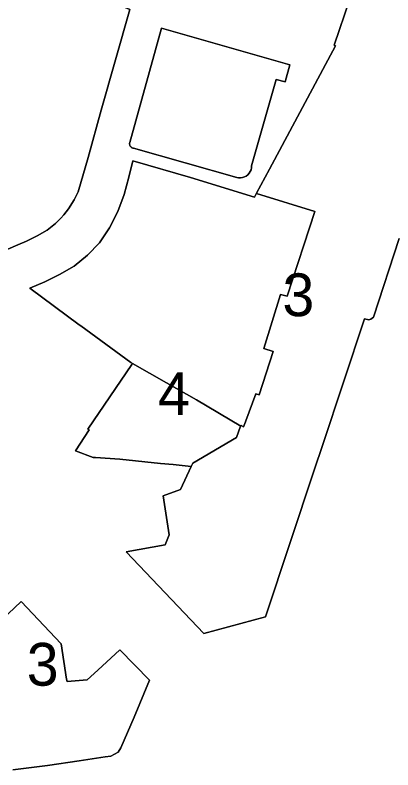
# Model space of a CAD drawing. Extents: x 598968 to 613553, y 4409678 to 4430833.
# Drawn here: x 608676.3 to 608782.2, y 4415668.7 to 4415880.5 of the extents above; entities that cross this region are included whole.
import ezdxf

# ---------------------------------------------------------------- set-up
doc = ezdxf.new("R2010")
doc.units = 0
for name, color, linetype in [('1', 7, 'Continuous'), ("ZONA 3. ILLES  D'EDIFICIS ENTRE MITGERES. EIXAMPLE.", 7, 'Continuous'), ('ZONA 4. CASES UNIFAMILIRAS AÏLLADES EN PARCEL.LES', 7, 'Continuous')]:
    doc.layers.add(name, color=color, linetype=linetype)

msp = doc.modelspace()

# ---------------------------------------------------------------- linework, layer by layer
at = {"layer": '1'}
for points in [[(608665.6671, 4415901.5846), (608685.7511, 4415892.1019), (608687.5781, 4415891.2393), (608708.4875, 4415882.0646), (608700.4769, 4415853.8357), (608696.8316, 4415840.5531), (608693.967, 4415830.9559), (608692.8471, 4415828.6759), (608691.2766, 4415826.1275), (608689.9771, 4415824.4759), (608689.1371, 4415823.5159), (608687.6621, 4415822.0085), (608685.3272, 4415820.1358), (608682.4791, 4415818.601), (608679.4873, 4415817.1158), (608677.0973, 4415816.0357), (608674.2812, 4415814.8108)], [(608674.2812, 4415814.8108), (608677.0973, 4415816.0357), (608679.4873, 4415817.1158), (608682.4791, 4415818.601), (608685.3272, 4415820.1358), (608687.6621, 4415822.0085), (608689.1371, 4415823.5159), (608689.9771, 4415824.4759), (608691.2766, 4415826.1275), (608692.8471, 4415828.6759), (608693.967, 4415830.9559), (608696.8316, 4415840.5531), (608700.4769, 4415853.8357), (608708.4875, 4415882.0646), (608687.5781, 4415891.2393), (608685.7511, 4415892.1019), (608665.6671, 4415901.5846)], [(608784.0394, 4415817.8481), (608776.7962, 4415795.7978), (608776.0162, 4415795.1628), (608775.4562, 4415795.0278), (608774.2862, 4415795.3177), (608762.4865, 4415759.728), (608760.2965, 4415753.118), (608746.5568, 4415711.7083), (608729.1804, 4415706.969), (608707.4372, 4415729.8974), (608718.4171, 4415731.8376), (608719.477, 4415734.6976), (608717.857, 4415745.5974), (608722.637, 4415747.3874), (608725.6469, 4415753.8374), (608720.607, 4415754.3773), (608717.03, 4415754.7409), (608705.6571, 4415755.897), (608698.8289, 4415756.3612), (608698.1572, 4415756.4069), (608693.206, 4415758.2991), (608697.0451, 4415764.139), (608696.6672, 4415764.3167), (608708.987, 4415782.4767), (608709.1674, 4415782.795), (608708.801, 4415783.0027), (608708.7968, 4415783.0051), (608694.7068, 4415793.3312), (608694.2728, 4415793.6492), (608680.3973, 4415803.8809), (608684.6014, 4415805.6813), (608688.7072, 4415807.696), (608692.8761, 4415810.1175), (608696.645, 4415813.1242), (608699.932, 4415816.6511), (608702.7673, 4415820.8825), (608705.1066, 4415825.407), (608706.9201, 4415830.1667), (608708.1845, 4415835.1008), (608709.303, 4415839.6027), (608725.5287, 4415834.9352), (608743.4712, 4415829.4286), (608743.9875, 4415830.5593), (608744.0068, 4415830.5533), (608747.6016, 4415837.2559), (608766.1502, 4415871.9266), (608765.7528, 4415872.0705), (608770.206, 4415885.1265)], [(608668.766, 4415707.2863), (608677.9789, 4415716.0018), (608689.1975, 4415704.1274), (608690.7464, 4415694.2089), (608690.8575, 4415693.4976), (608696.4874, 4415693.9877), (608699.4574, 4415696.7377), (608705.6247, 4415702.4199), (608713.9672, 4415693.928), (608709.6773, 4415683.528), (608705.9674, 4415674.9031), (608705.1571, 4415673.6697), (608703.1374, 4415672.5681), (608701.5468, 4415672.4145), (608694.2775, 4415671.2879), (608685.3576, 4415669.9578), (608678.6577, 4415669.1077), (608675.6878, 4415668.7176)]]:
    msp.add_lwpolyline(points, dxfattribs=at)
for points in [[(608709.4768, 4415843.176), (608709.2696, 4415843.2285), (608709.0741, 4415843.3149), (608708.8958, 4415843.4327), (608708.7396, 4415843.5786), (608708.61, 4415843.7486), (608708.5106, 4415843.9377), (608708.4443, 4415844.1408), (608708.4127, 4415844.3522), (608708.417, 4415844.5659), (608708.4568, 4415844.7759), (608717.3892, 4415876.872), (608753.3367, 4415866.6065), (608752.0263, 4415861.8065), (608749.5363, 4415862.4965), (608742.6165, 4415838.2266), (608742.5856, 4415837.6675), (608742.4603, 4415837.1217), (608742.244, 4415836.6051), (608741.9432, 4415836.1328), (608741.5665, 4415835.7184), (608741.1249, 4415835.374), (608740.6313, 4415835.1096), (608740.0999, 4415834.9329), (608739.5462, 4415834.849), (608738.9863, 4415834.8603), (608738.4365, 4415834.9666)], [(608753.3367, 4415866.6065), (608717.3892, 4415876.872), (608708.4568, 4415844.7759), (608708.417, 4415844.5659), (608708.4127, 4415844.3522), (608708.4443, 4415844.1408), (608708.5106, 4415843.9377), (608708.61, 4415843.7486), (608708.7396, 4415843.5786), (608708.8958, 4415843.4327), (608709.0741, 4415843.3149), (608709.2696, 4415843.2285), (608709.4768, 4415843.176), (608738.4365, 4415834.9666), (608738.9863, 4415834.8603), (608739.5462, 4415834.849), (608740.0999, 4415834.9329), (608740.6313, 4415835.1096), (608741.1249, 4415835.374), (608741.5665, 4415835.7184), (608741.9432, 4415836.1328), (608742.244, 4415836.6051), (608742.4603, 4415837.1217), (608742.5856, 4415837.6675), (608742.6165, 4415838.2266), (608749.5363, 4415862.4965), (608752.0263, 4415861.8065)], [(608744.0068, 4415830.5533), (608743.9875, 4415830.5593), (608743.4712, 4415829.4286), (608725.5287, 4415834.9352), (608709.303, 4415839.6027), (608708.1845, 4415835.1008), (608706.9201, 4415830.1667), (608705.1066, 4415825.407), (608702.7673, 4415820.8825), (608699.932, 4415816.6511), (608696.645, 4415813.1242), (608692.8761, 4415810.1175), (608688.7072, 4415807.696), (608684.6014, 4415805.6813), (608680.3973, 4415803.8809), (608694.2728, 4415793.6492), (608694.7068, 4415793.3312), (608708.7968, 4415783.0051), (608708.801, 4415783.0027), (608709.1674, 4415782.795), (608709.1742, 4415782.807), (608718.7341, 4415777.3734), (608718.752, 4415777.3632), (608727.2113, 4415772.5395), (608739.5525, 4415765.1829), (608739.5352, 4415765.1375), (608739.7349, 4415765.3464), (608740.3581, 4415764.9873), (608740.8993, 4415766.3654), (608741.0167, 4415766.6875), (608743.7766, 4415774.2575), (608744.6966, 4415773.9575), (608748.6465, 4415786.1674), (608746.0866, 4415786.9873), (608748.4215, 4415794.5773), (608750.7565, 4415802.1672), (608752.5664, 4415801.6473), (608760.3767, 4415825.4483), (608743.9765, 4415830.4968)]]:
    msp.add_lwpolyline(points, close=True, dxfattribs=at)
at = {"layer": "ZONA 3. ILLES  D'EDIFICIS ENTRE MITGERES. EIXAMPLE."}
for points in [[(608770.206, 4415885.1265), (608765.7528, 4415872.0705), (608766.1502, 4415871.9266), (608747.6016, 4415837.2559), (608744.0068, 4415830.5533), (608743.9765, 4415830.4968), (608760.3767, 4415825.4483), (608752.5664, 4415801.6473), (608750.7565, 4415802.1672), (608748.4215, 4415794.5773), (608746.0866, 4415786.9873), (608748.6465, 4415786.1674), (608744.6966, 4415773.9575), (608743.7766, 4415774.2575), (608741.0167, 4415766.6875), (608740.8993, 4415766.3654), (608740.3581, 4415764.9873), (608739.7349, 4415765.3464), (608739.5352, 4415765.1375), (608738.3367, 4415761.9875), (608726.1269, 4415754.7774), (608725.6469, 4415753.8374), (608722.637, 4415747.3874), (608717.857, 4415745.5974), (608719.477, 4415734.6976), (608718.4171, 4415731.8376), (608707.4372, 4415729.8974), (608729.1804, 4415706.969), (608746.5568, 4415711.7083), (608760.2965, 4415753.118), (608762.4865, 4415759.728), (608774.2862, 4415795.3177), (608775.4562, 4415795.0278), (608776.0162, 4415795.1628), (608776.7962, 4415795.7978), (608784.0394, 4415817.8481)], [(608675.6878, 4415668.7176), (608678.6577, 4415669.1077), (608685.3576, 4415669.9578), (608694.2775, 4415671.2879), (608701.5468, 4415672.4145), (608703.1374, 4415672.5681), (608705.1571, 4415673.6697), (608705.9674, 4415674.9031), (608709.6773, 4415683.528), (608713.9672, 4415693.928), (608705.6247, 4415702.4199), (608699.4574, 4415696.7377), (608696.4874, 4415693.9877), (608690.8575, 4415693.4976), (608690.7464, 4415694.2089), (608689.1975, 4415704.1274), (608677.9789, 4415716.0018), (608668.766, 4415707.2863)]]:
    msp.add_lwpolyline(points, dxfattribs=at)
at = {"layer": 'ZONA 4. CASES UNIFAMILIRAS AÏLLADES EN PARCEL.LES'}
msp.add_lwpolyline([(608739.5352, 4415765.1375), (608739.5525, 4415765.1829), (608727.2113, 4415772.5395), (608718.752, 4415777.3632), (608718.7341, 4415777.3734), (608709.1742, 4415782.807), (608709.1674, 4415782.795), (608708.987, 4415782.4767), (608696.6672, 4415764.3167), (608697.0451, 4415764.139), (608693.206, 4415758.2991), (608698.1572, 4415756.4069), (608698.8289, 4415756.3612), (608705.6571, 4415755.897), (608717.03, 4415754.7409), (608720.607, 4415754.3773), (608725.6469, 4415753.8374), (608726.1269, 4415754.7774), (608738.3367, 4415761.9875)], close=True, dxfattribs=at)

# ---------------------------------------------------------------- texts
at = {"layer": "ZONA 3. ILLES  D'EDIFICIS ENTRE MITGERES. EIXAMPLE."}
for p in [(608751.2665, 4415796.0477), (608679.5697, 4415692.3492)]:
    msp.add_text('3', height=12, dxfattribs=at).set_placement(p)
at = {"layer": 'ZONA 4. CASES UNIFAMILIRAS AÏLLADES EN PARCEL.LES'}
msp.add_text('4', height=12, dxfattribs=at).set_placement((608716.3793, 4415768.3222))

doc.saveas('drawing.dxf')
